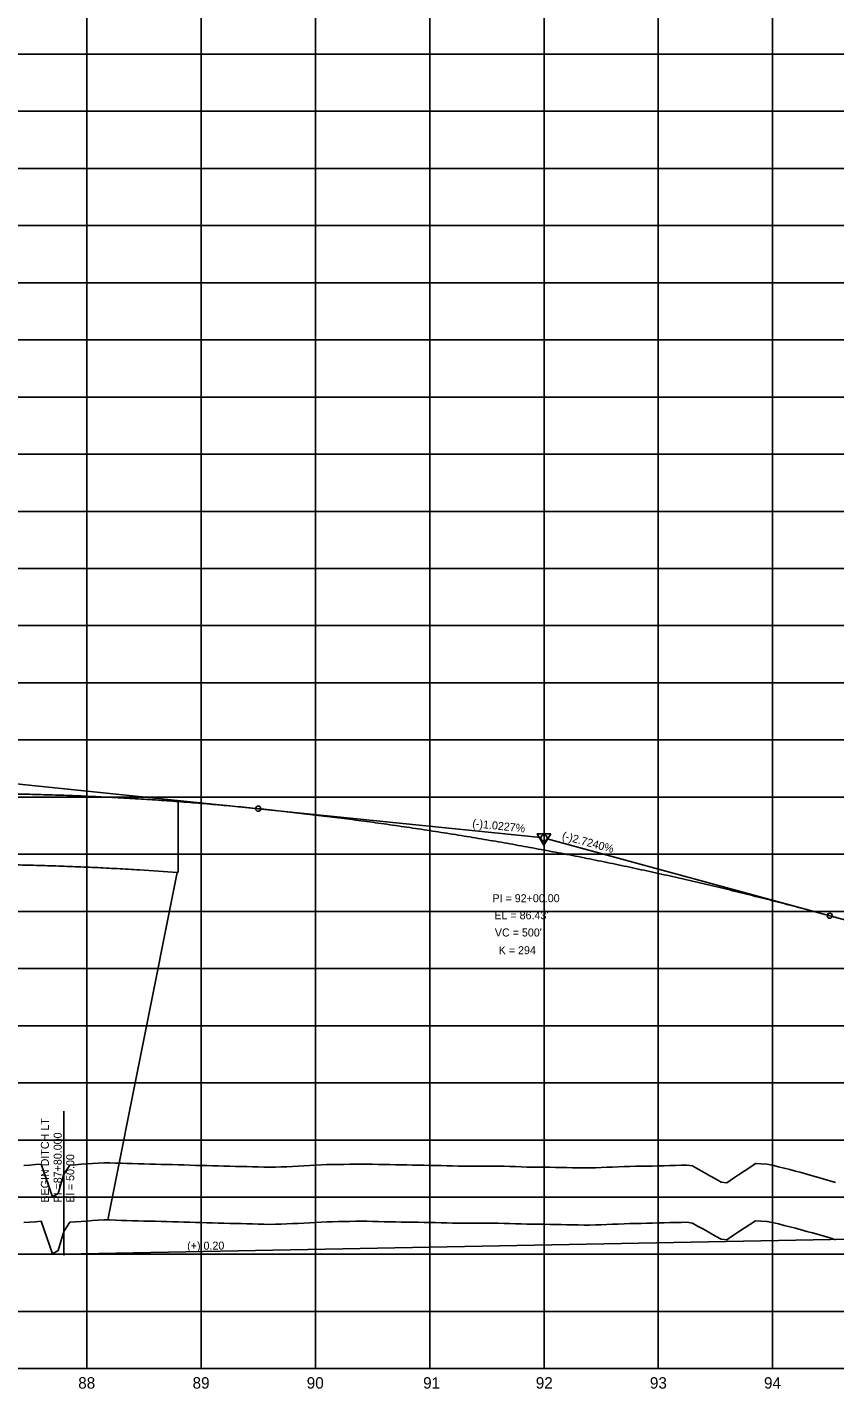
# Model space of a CAD drawing. Extents: x 2345490 to 2436403, y 465165 to 573888.
# Drawn here: x 2389069 to 2389776, y 564259 to 565450 of the extents above; entities that cross this region are included whole.
import ezdxf

# ---------------------------------------------------------------- set-up
doc = ezdxf.new("R2010")
doc.units = 0
for name, color, linetype in [('Old_Level_1', 7, 'Continuous'), ('Old_Level_2', 7, 'Continuous'), ('Old_Level_3', 7, 'Continuous'), ('Old_Level_57', 7, 'Continuous'), ('Old_Level_6', 7, 'Continuous'), ('Old_Level_62', 7, 'Continuous'), ('Old_Level_63', 7, 'Continuous'), ('Prop PFL Text', 7, 'Continuous')]:
    doc.layers.add(name, color=color, linetype=linetype)

msp = doc.modelspace()

# ---------------------------------------------------------------- linework, layer by layer
at = {"layer": 'Old_Level_1'}
for points in [[(2389066.5425, 564404.281), (2389071.5425, 564404.654), (2389076.5425, 564405.02725), (2389081.5425, 564405.40025), (2389086.5425, 564391.13675), (2389091.5425, 564376.83025), (2389096.5425, 564379.81125), (2389101.5425, 564396.5515), (2389106.5425, 564404.5715), (2389111.5425, 564404.936), (2389116.5425, 564405.3005), (2389121.5425, 564405.66475), (2389126.5425, 564406.029), (2389131.5425, 564406.41625), (2389136.5425, 564406.682), (2389141.5425, 564406.567), (2389146.5425, 564406.41025), (2389151.5425, 564406.2535), (2389156.5425, 564406.097), (2389161.5425, 564405.9405), (2389166.5425, 564405.793), (2389171.5425, 564405.6565), (2389176.5425, 564405.52), (2389181.5425, 564405.38325), (2389186.5425, 564405.24625), (2389191.5425, 564405.10925), (2389196.5425, 564404.97225), (2389201.5425, 564404.83525), (2389206.5425, 564404.698), (2389211.5425, 564404.5415), (2389216.5425, 564404.34925), (2389221.5425, 564404.22125), (2389226.5425, 564404.10075), (2389231.5425, 564403.98), (2389236.5425, 564403.8595), (2389241.5425, 564403.739), (2389246.5425, 564403.61875), (2389251.5425, 564403.49825), (2389256.5425, 564403.3615), (2389261.5425, 564403.2245), (2389266.5425, 564403.0875), (2389271.5425, 564402.95025), (2389276.5425, 564402.8135), (2389281.5425, 564402.6765), (2389286.5425, 564402.8155), (2389291.5425, 564402.983), (2389296.5425, 564403.15), (2389301.5425, 564403.346), (2389306.5425, 564403.6275), (2389311.5425, 564403.909), (2389316.5425, 564404.19), (2389321.5425, 564404.471), (2389326.5425, 564404.752), (2389331.5425, 564404.959), (2389336.5425, 564405.0555), (2389341.5425, 564405.15175), (2389346.5425, 564405.248), (2389351.5425, 564405.344), (2389356.5425, 564405.436), (2389361.5425, 564405.41075), (2389366.5425, 564405.3855), (2389371.5425, 564405.29925)], [(2389371.5425, 564405.29925), (2389376.5425, 564405.17375), (2389381.5425, 564405.04925), (2389386.5425, 564404.96025), (2389391.5425, 564404.8715), (2389396.5425, 564404.7825), (2389401.5425, 564404.69375), (2389406.5425, 564404.605), (2389411.5425, 564404.51625), (2389416.5425, 564404.42775), (2389421.5425, 564404.339), (2389426.5425, 564404.2505), (2389431.5425, 564404.162), (2389436.5425, 564404.0415), (2389441.5425, 564403.915), (2389446.5425, 564403.79225), (2389451.5425, 564403.74125), (2389456.5425, 564403.69025), (2389461.5425, 564403.6485), (2389466.5425, 564403.64725), (2389471.5425, 564403.64625), (2389476.5425, 564403.64525), (2389481.5425, 564403.6445), (2389486.5425, 564403.59975), (2389491.5425, 564403.455), (2389496.5425, 564403.27025), (2389501.5425, 564403.08575), (2389506.5425, 564402.9015), (2389511.5425, 564402.7825), (2389516.5425, 564402.77), (2389521.5425, 564402.7575), (2389526.5425, 564402.6955), (2389531.5425, 564402.58275), (2389536.5425, 564402.47), (2389541.5425, 564402.37975), (2389546.5425, 564402.3025), (2389551.5425, 564402.22525), (2389556.5425, 564402.148), (2389561.5425, 564402.094), (2389566.5425, 564402.25325), (2389571.5425, 564402.4305), (2389576.5425, 564402.629), (2389581.5425, 564402.82775), (2389586.5425, 564403.02625), (2389591.5425, 564403.22075), (2389596.5425, 564403.39975), (2389601.5425, 564403.576), (2389606.5425, 564403.61625), (2389611.5425, 564403.65675), (2389616.5425, 564403.78825), (2389621.5425, 564403.9325), (2389626.5425, 564404.07675), (2389631.5425, 564404.221), (2389636.5425, 564404.347), (2389641.5425, 564404.4595), (2389646.5425, 564404.5725), (2389651.5425, 564403.859), (2389656.5425, 564400.98925), (2389661.5425, 564398.115), (2389666.5425, 564395.23625), (2389671.5425, 564392.44075), (2389676.5425, 564389.6835), (2389681.5425, 564389.066), (2389686.5425, 564392.70575), (2389691.5425, 564396.13225), (2389696.5425, 564399.30525), (2389701.5425, 564402.54975), (2389706.5425, 564405.83575), (2389711.5425, 564405.6055), (2389716.5425, 564405.3775), (2389721.5425, 564404.502), (2389726.5425, 564403.1505), (2389731.5425, 564401.86275), (2389736.5425, 564400.59425), (2389741.5425, 564399.32675), (2389746.5425, 564397.96125), (2389751.5425, 564396.58425), (2389756.5425, 564395.20725), (2389761.5425, 564393.8305), (2389766.5425, 564392.294), (2389771.5425, 564390.865), (2389776.5425, 564389.26775)]]:
    msp.add_lwpolyline(points, dxfattribs=at)
at = {"layer": 'Old_Level_2'}
for p, q in [((2389271.5425, 564766.4005), (2388774.27825, 564817.254)), ((2389271.5425, 564766.4005), (2389518.807, 564741.11375)), ((2389771.5425, 564672.734), (2389524.196, 564740.111)), ((2389771.5425, 564672.734), (2390268.88925, 564537.25675))]:
    msp.add_line(p, q, dxfattribs=at)
msp.add_lwpolyline([(2389527.36775, 564744.4875), (2389515.62525, 564744.473), (2389521.50875, 564734.35475)], close=True, dxfattribs=at)
for centre, radius in [((2389271.5425, 564766.4005), 2.25), ((2389521.5425, 564740.834), 2.75), ((2389771.5425, 564672.734), 2.25)]:
    msp.add_circle(centre, radius, dxfattribs=at)
for points in [[(2388271.5425, 564671.756), (2388291.5425, 564677.5085), (2388311.5425, 564683.10325), (2388331.5425, 564688.5405), (2388351.5425, 564693.82025), (2388371.5425, 564698.9425), (2388391.5425, 564703.90725), (2388411.5425, 564708.7145), (2388431.5425, 564713.364), (2388451.5425, 564717.85625), (2388471.5425, 564722.19075), (2388491.5425, 564726.36775), (2388511.5425, 564730.38725), (2388531.5425, 564734.24925), (2388551.5425, 564737.95375), (2388571.5425, 564741.50075), (2388591.5425, 564744.89025), (2388611.5425, 564748.122), (2388631.5425, 564751.1965), (2388651.5425, 564754.11325), (2388671.5425, 564756.8725), (2388691.5425, 564759.47425), (2388711.5425, 564761.9185), (2388731.5425, 564764.20525), (2388751.5425, 564766.3345), (2388771.5425, 564768.306), (2388791.5425, 564770.12025), (2388811.5425, 564771.77675), (2388831.5425, 564773.276), (2388851.5425, 564774.6175), (2388871.5425, 564775.8015), (2388891.5425, 564776.828), (2388911.5425, 564777.69675), (2388931.5425, 564778.40825), (2388951.5425, 564778.96225), (2388971.5425, 564779.3585), (2388991.5425, 564779.5975), (2389011.5425, 564779.67875), (2389031.5425, 564779.6025), (2389051.5425, 564779.36875), (2389071.5425, 564778.9775), (2389091.5425, 564778.4285), (2389111.5425, 564777.72225), (2389131.5425, 564776.8585), (2389151.5425, 564775.837), (2389171.5425, 564774.658), (2389191.5425, 564773.32175), (2389211.5425, 564771.82775), (2389231.5425, 564770.17625), (2389251.5425, 564768.367), (2389271.5425, 564766.4005)], [(2389271.5425, 564766.4005), (2389281.5425, 564765.36075), (2389291.5425, 564764.28725), (2389301.5425, 564763.1795), (2389311.5425, 564762.03775), (2389321.5425, 564760.862), (2389331.5425, 564759.652), (2389341.5425, 564758.40825), (2389351.5425, 564757.13025), (2389361.5425, 564755.8185), (2389371.5425, 564754.4725), (2389381.5425, 564753.0925), (2389391.5425, 564751.6785), (2389401.5425, 564750.2305), (2389411.5425, 564748.7485), (2389421.5425, 564747.2325), (2389431.5425, 564745.6825), (2389441.5425, 564744.09825), (2389451.5425, 564742.48025), (2389461.5425, 564740.828), (2389471.5425, 564739.142), (2389481.5425, 564737.42175), (2389491.5425, 564735.6675), (2389501.5425, 564733.87925), (2389511.5425, 564732.05675), (2389521.5425, 564730.2005), (2389531.5425, 564728.31025), (2389541.5425, 564726.38575), (2389551.5425, 564724.4275), (2389561.5425, 564722.435), (2389571.5425, 564720.4085), (2389581.5425, 564718.348), (2389591.5425, 564716.2535), (2389601.5425, 564714.125), (2389611.5425, 564711.9625), (2389621.5425, 564709.766), (2389631.5425, 564707.53525), (2389641.5425, 564705.2705), (2389651.5425, 564702.972), (2389661.5425, 564700.63925), (2389671.5425, 564698.2725), (2389681.5425, 564695.87175), (2389691.5425, 564693.437), (2389701.5425, 564690.96825), (2389711.5425, 564688.4655), (2389721.5425, 564685.9285), (2389731.5425, 564683.35775), (2389741.5425, 564680.75275), (2389751.5425, 564678.11375), (2389761.5425, 564675.44075), (2389771.5425, 564672.734)], [(2389771.5425, 564672.734), (2389791.5425, 564667.396), (2389811.5425, 564662.27825), (2389831.5425, 564657.381), (2389851.5425, 564652.70375), (2389871.5425, 564648.24675), (2389891.5425, 564644.01), (2389911.5425, 564639.9935), (2389931.5425, 564636.19725), (2389951.5425, 564632.621), (2389971.5425, 564629.26525), (2389991.5425, 564626.12975), (2390011.5425, 564623.21425), (2390031.5425, 564620.519), (2390051.5425, 564618.04425), (2390071.5425, 564615.7895), (2390091.5425, 564613.755), (2390111.5425, 564611.94075), (2390131.5425, 564610.34675), (2390151.5425, 564608.973), (2390171.5425, 564607.8195), (2390191.5425, 564606.886), (2390211.5425, 564606.173), (2390231.5425, 564605.68), (2390251.5425, 564605.4075), (2390271.5425, 564605.355), (2390291.5425, 564605.52275), (2390311.5425, 564605.91075), (2390331.5425, 564606.519), (2390351.5425, 564607.3475), (2390371.5425, 564608.39625), (2390391.5425, 564609.66525), (2390411.5425, 564611.1545), (2390431.5425, 564612.86375), (2390451.5425, 564614.7935), (2390471.5425, 564616.94325), (2390491.5425, 564619.31325), (2390511.5425, 564621.90375), (2390531.5425, 564624.71425), (2390551.5425, 564627.745), (2390571.5425, 564630.996), (2390591.5425, 564634.46725), (2390611.5425, 564638.1585), (2390631.5425, 564642.07025), (2390651.5425, 564646.20225), (2390671.5425, 564650.55425), (2390691.5425, 564655.12675), (2390711.5425, 564659.91925), (2390731.5425, 564664.932), (2390751.5425, 564670.165), (2390771.5425, 564675.6185)]]:
    msp.add_spline(points, degree=3, dxfattribs=at)
at = {"layer": 'Old_Level_3'}
msp.add_line((2389101.5425, 564376.534), (2389921.5425, 564392.534), dxfattribs=at)
msp.add_circle((2389101.5425, 564376.534), 0.5, dxfattribs=at)
at = {"layer": 'Old_Level_57'}
for p, q in [((2389121.54225, 564276.534), (2389121.54225, 566615.2835)), ((2389221.54225, 564276.534), (2389221.54225, 566615.2835)), ((2389321.5425, 564276.534), (2389321.5425, 566615.2835)), ((2389421.5425, 564276.534), (2389421.5425, 566615.2835)), ((2389521.54225, 564276.534), (2389521.54225, 566615.2835)), ((2389621.54225, 564276.534), (2389621.54225, 566615.2835)), ((2389721.54225, 564276.534), (2389721.54225, 566615.2835)), ((2381271.5425, 565426.534), (2410861.12275, 565426.534)), ((2381271.5425, 565376.534), (2410861.12275, 565376.534)), ((2381271.5425, 565326.534), (2410861.12275, 565326.534)), ((2381271.5425, 565276.534), (2410861.12275, 565276.534)), ((2381271.5425, 565226.534), (2410861.12275, 565226.534)), ((2381271.5425, 565176.534), (2410861.12275, 565176.534)), ((2381271.5425, 565126.534), (2410861.12275, 565126.534)), ((2381271.5425, 565076.534), (2410861.12275, 565076.534)), ((2381271.5425, 565026.534), (2410861.12275, 565026.534)), ((2381271.5425, 564976.534), (2410861.12275, 564976.534)), ((2381271.5425, 564926.534), (2410861.12275, 564926.534)), ((2381271.5425, 564876.534), (2410861.12275, 564876.534)), ((2381271.5425, 564826.534), (2410861.12275, 564826.534)), ((2381271.54275, 564776.534), (2410861.123, 564776.534)), ((2381271.5425, 564726.534), (2410861.12275, 564726.534)), ((2381271.54275, 564676.534), (2410861.123, 564676.534)), ((2381271.5425, 564626.534), (2410861.12275, 564626.534)), ((2381271.54275, 564576.534), (2410861.123, 564576.534)), ((2381271.5425, 564526.534), (2410861.12275, 564526.534)), ((2381271.54275, 564476.534), (2410861.123, 564476.534)), ((2381271.5425, 564426.534), (2410861.12275, 564426.534)), ((2381271.54275, 564376.534), (2410861.123, 564376.534)), ((2381271.5425, 564326.534), (2410861.12275, 564326.534)), ((2381271.54275, 564276.534), (2410861.123, 564276.534))]:
    msp.add_line(p, q, dxfattribs=at)
at = {"layer": 'Old_Level_6'}
for p, q in [((2389201.5425, 564710.44996), (2389201.5425, 564772.59446)), ((2389200.64624, 564710.53951), (2389139.86237, 564406.61967))]:
    msp.add_line(p, q, dxfattribs=at)
msp.add_spline([(2388650.61225, 564691.341), (2388660.253, 564692.72775), (2388679.77825, 564695.4215), (2388699.30225, 564697.96125), (2388718.82475, 564700.34725), (2388738.346, 564702.57925), (2388757.8655, 564704.65725), (2388777.38425, 564706.58125), (2388796.902, 564708.35175), (2388816.41875, 564709.96825), (2388835.9345, 564711.43125), (2388855.44925, 564712.74025), (2388874.9635, 564713.8955), (2388894.47675, 564714.897), (2388913.99, 564715.7445), (2388933.503, 564716.43875), (2388953.015, 564716.97925), (2388972.527, 564717.36575), (2388992.03875, 564717.599), (2389011.55025, 564717.67825), (2389031.062, 564717.604), (2389050.574, 564717.37575), (2389070.0855, 564716.99425), (2389089.59775, 564716.4585), (2389109.111, 564715.7695), (2389128.62375, 564714.92675), (2389148.137, 564713.93025), (2389167.6515, 564712.77975), (2389200.64624, 564710.53951)], degree=3, dxfattribs=at)
at = {"layer": 'Old_Level_63'}
msp.add_line((2381321.5425, 564276.534), (2406689.937, 564276.534), dxfattribs=at)
for points in [[(2389066.5425, 564454.28075), (2389071.5425, 564454.65375), (2389076.5425, 564455.027), (2389081.5425, 564455.4), (2389086.5425, 564441.1365), (2389091.5425, 564426.83), (2389096.5425, 564429.811), (2389101.5425, 564446.55125), (2389106.5425, 564454.57125), (2389111.5425, 564454.93575), (2389116.5425, 564455.30025), (2389121.5425, 564455.6645), (2389126.5425, 564456.02875), (2389131.5425, 564456.416), (2389136.5425, 564456.68175), (2389141.5425, 564456.56675), (2389146.5425, 564456.41), (2389151.5425, 564456.25325), (2389156.5425, 564456.09675), (2389161.5425, 564455.94025), (2389166.5425, 564455.79275), (2389171.5425, 564455.65625), (2389176.5425, 564455.51975), (2389181.5425, 564455.383), (2389186.5425, 564455.246), (2389191.5425, 564455.109), (2389196.5425, 564454.972), (2389201.5425, 564454.835), (2389206.5425, 564454.69775), (2389211.5425, 564454.54125), (2389216.5425, 564454.349), (2389221.5425, 564454.221), (2389226.5425, 564454.1005), (2389231.5425, 564453.97975), (2389236.5425, 564453.85925), (2389241.5425, 564453.73875), (2389246.5425, 564453.6185), (2389251.5425, 564453.498), (2389256.5425, 564453.36125), (2389261.5425, 564453.22425), (2389266.5425, 564453.08725), (2389271.5425, 564452.95), (2389276.5425, 564452.81325), (2389281.5425, 564452.67625), (2389286.5425, 564452.81525), (2389291.5425, 564452.98275), (2389296.5425, 564453.14975), (2389301.5425, 564453.34575), (2389306.5425, 564453.62725), (2389311.5425, 564453.90875), (2389316.5425, 564454.18975), (2389321.5425, 564454.47075), (2389326.5425, 564454.75175), (2389331.5425, 564454.95875), (2389336.5425, 564455.05525), (2389341.5425, 564455.1515), (2389346.5425, 564455.24775), (2389351.5425, 564455.34375), (2389356.5425, 564455.43575), (2389361.5425, 564455.4105), (2389366.5425, 564455.38525), (2389371.5425, 564455.299)], [(2389371.5425, 564455.299), (2389376.5425, 564455.1735), (2389381.5425, 564455.049), (2389386.5425, 564454.96), (2389391.5425, 564454.87125), (2389396.5425, 564454.78225), (2389401.5425, 564454.6935), (2389406.5425, 564454.60475), (2389411.5425, 564454.516), (2389416.5425, 564454.4275), (2389421.5425, 564454.33875), (2389426.5425, 564454.25025), (2389431.5425, 564454.16175), (2389436.5425, 564454.04125), (2389441.5425, 564453.91475), (2389446.5425, 564453.792), (2389451.5425, 564453.741), (2389456.5425, 564453.69), (2389461.5425, 564453.64825), (2389466.5425, 564453.647), (2389471.5425, 564453.646), (2389476.5425, 564453.645), (2389481.5425, 564453.64425), (2389486.5425, 564453.5995), (2389491.5425, 564453.45475), (2389496.5425, 564453.27), (2389501.5425, 564453.0855), (2389506.5425, 564452.90125), (2389511.5425, 564452.78225), (2389516.5425, 564452.76975), (2389521.5425, 564452.75725), (2389526.5425, 564452.69525), (2389531.5425, 564452.5825), (2389536.5425, 564452.46975), (2389541.5425, 564452.3795), (2389546.5425, 564452.30225), (2389551.5425, 564452.225), (2389556.5425, 564452.14775), (2389561.5425, 564452.09375), (2389566.5425, 564452.253), (2389571.5425, 564452.43025), (2389576.5425, 564452.62875), (2389581.5425, 564452.8275), (2389586.5425, 564453.026), (2389591.5425, 564453.2205), (2389596.5425, 564453.3995), (2389601.5425, 564453.57575), (2389606.5425, 564453.616), (2389611.5425, 564453.6565), (2389616.5425, 564453.788), (2389621.5425, 564453.93225), (2389626.5425, 564454.0765), (2389631.5425, 564454.22075), (2389636.5425, 564454.34675), (2389641.5425, 564454.45925), (2389646.5425, 564454.57225), (2389651.5425, 564453.85875), (2389656.5425, 564450.989), (2389661.5425, 564448.11475), (2389666.5425, 564445.236), (2389671.5425, 564442.4405), (2389676.5425, 564439.68325), (2389681.5425, 564439.06575), (2389686.5425, 564442.7055), (2389691.5425, 564446.132), (2389696.5425, 564449.305), (2389701.5425, 564452.5495), (2389706.5425, 564455.8355), (2389711.5425, 564455.60525), (2389716.5425, 564455.37725), (2389721.5425, 564454.50175), (2389726.5425, 564453.15025), (2389731.5425, 564451.8625), (2389736.5425, 564450.594), (2389741.5425, 564449.3265), (2389746.5425, 564447.961), (2389751.5425, 564446.584), (2389756.5425, 564445.207), (2389761.5425, 564443.83025), (2389766.5425, 564442.29375), (2389771.5425, 564440.86475), (2389776.5425, 564439.2675)]]:
    msp.add_lwpolyline(points, dxfattribs=at)
at = {"layer": 'Prop PFL Text'}
msp.add_line((2389101.5425, 564376.534), (2389101.5425, 564501.68826), dxfattribs=at)

# ---------------------------------------------------------------- texts
at = {"layer": 'Old_Level_2'}
for s, rotation, p in [('(-)1.0227%', 354.16085, (2389458.5905, 564750.28725)), ('(-)2.7240%', 344.76233611, (2389536.7845, 564739.79125))]:
    msp.add_text(s, height=7.000001, rotation=rotation, dxfattribs=at).set_placement(p)
for s, height, p in [('PI = 92+00.00', 7.0000005, (2389476.39475, 564684.56125)), ("EL = 86.43'", 7.0000005, (2389478.08075, 564669.622)), ("VC = 500'", 7.000001, (2389478.5105, 564654.59275)), ('K = 294', 7.000001, (2389481.883, 564639.0715))]:
    msp.add_text(s, height=height, dxfattribs=at).set_placement(p)
at = {"layer": 'Old_Level_3'}
for s, height, rotation, p in [('BEGIN DITCH LT', 7.0000005, 90, (2389088.35747, 564421.76244)), ('PI =87+80.000', 7.0000005, 90, (2389099.5425, 564421.76244)), ('El = 50.00', 7.000001, 90, (2389110.5425, 564421.76244)), ('(+) 0.20', 7.000001, 0.20987391, (2389209.33833, 564380.54378))]:
    msp.add_text(s, height=height, rotation=rotation, dxfattribs=at).set_placement(p)
at = {"layer": 'Old_Level_62'}
for s, p in [('88', (2389114.01075, 564259.034)), ('89', (2389214.053, 564259.034)), ('90', (2389313.929, 564259.034)), ('91', (2389415.7685, 564259.034)), ('92', (2389514.31675, 564259.034)), ('93', (2389614.1515, 564259.034)), ('94', (2389713.994, 564259.034))]:
    msp.add_text(s, height=10.000001, dxfattribs=at).set_placement(p)

doc.saveas('drawing.dxf')
